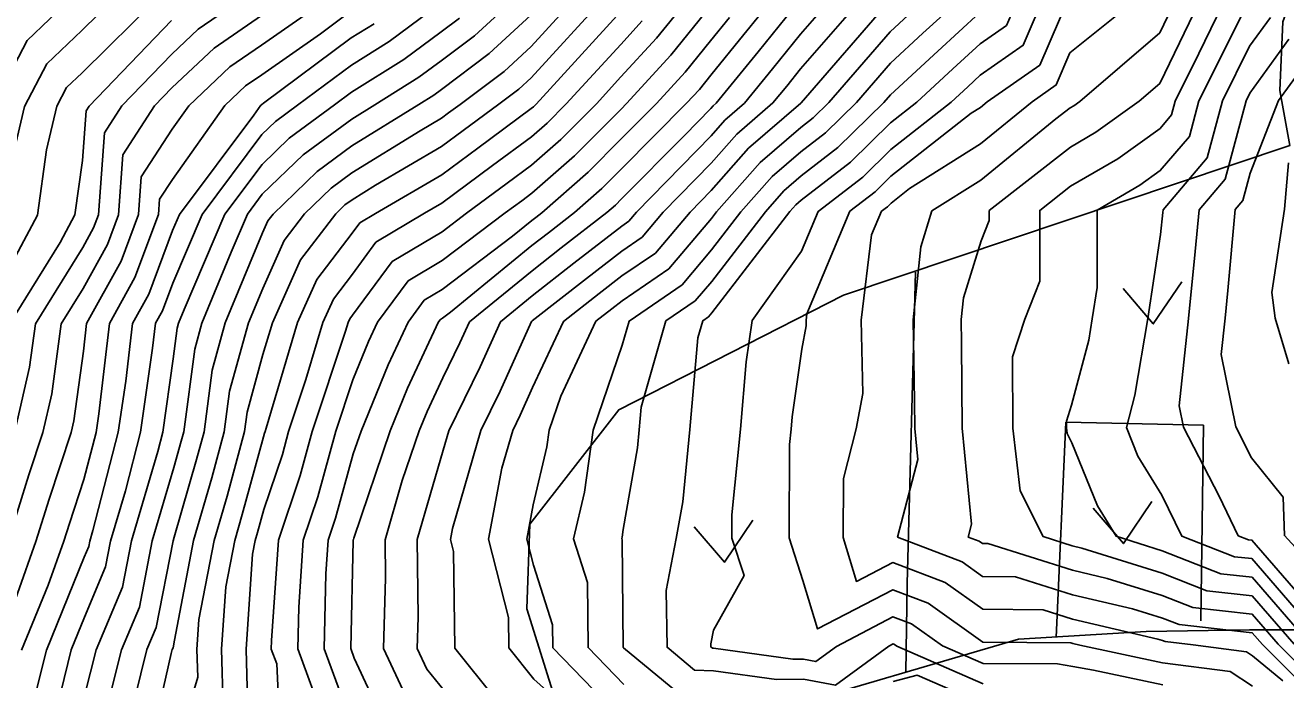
# Model space of a CAD drawing. Extents: x 42655 to 43811, y -141820 to -141156.
# Drawn here: x 43200.9 to 43272.3, y -141266.9 to -141229.8 of the extents above; entities that cross this region are included whole.
import ezdxf

# ---------------------------------------------------------------- set-up
doc = ezdxf.new("R2010")
doc.units = 0
for name, color, linetype in [('ZE_HICN', 7, 'Continuous'), ('ZE_LWCN', 7, 'Continuous'), ('地形', 7, 'Continuous')]:
    doc.layers.add(name, color=color, linetype=linetype)

msp = doc.modelspace()

# ---------------------------------------------------------------- linework, layer by layer
at = {"layer": 'ZE_HICN'}
for points in [[(43200.883, -141199.617), (43203.972, -141202.507), (43204.515, -141202.935), (43205.203, -141203.588), (43207.154, -141205.907), (43209.083, -141207.366), (43211.978, -141209.718), (43212.712, -141211.506), (43214.208, -141215.186), (43214.591, -141215.869), (43214.232, -141220.272), (43214.137, -141221.91), (43214.08, -141222.034), (43209.169, -141225.676), (43206.001, -141228.235), (43204.102, -141230.114), (43202.127, -141232.012), (43200.858, -141234.421), (43199.549, -141239.999), (43199.466, -141240.591), (43199.067, -141241.338), (43194.733, -141241.526), (43193.986, -141242.927), (43193.519, -141241.175)], [(43199.403, -141264.969), (43201.504, -141259.069), (43202.249, -141256.67), (43203.501, -141252.897), (43203.655, -141252.228), (43204.187, -141248.298), (43204.375, -141246.73), (43206.331, -141243.183), (43207.313, -141240.554), (43207.467, -141238.419), (43209.216, -141235.717), (43210.167, -141234.378), (43212.485, -141232.183), (43214.282, -141230.949), (43218.243, -141228.177)], [(43205.022, -141270.494), (43206.351, -141265.209), (43207.36, -141262.801), (43208.089, -141259.038), (43209.307, -141254.884), (43209.737, -141253.398), (43209.882, -141252.867), (43210.495, -141248.18), (43210.903, -141246.699), (43212.57, -141242.67), (43213.479, -141240.525), (43214.322, -141239.4), (43216.64, -141237.167), (43219.39, -141235.141), (43220.701, -141234.328), (43223.191, -141232.771), (43224.462, -141231.832), (43226.341, -141230.422), (43228.817, -141228.127)], [(43234.805, -141267.185), (43232.78, -141265.085), (43232.738, -141261.392), (43231.948, -141258.926), (43232.57, -141256.278), (43233.066, -141252.758), (43234.714, -141247.949), (43235.104, -141246.586), (43238.103, -141244.532), (43239.777, -141242.556), (43241.44, -141240.393), (43243.205, -141238.398), (43244.839, -141236.987), (43246.238, -141235.908), (43247.979, -141234.2), (43249.903, -141231.976), (43251.751, -141230.267), (43254.226, -141228.008)], [(43272.132, -141266.972), (43270.414, -141265.546), (43270.07, -141265.324), (43267.049, -141264.923), (43265.472, -141264.749), (43265.322, -141264.689), (43265.051, -141264.605), (43260.228, -141263.474), (43258.561, -141262.947), (43255.137, -141262.913), (43253.01, -141261.394), (43250.037, -141260.27), (43247.984, -141261.342), (43247.23, -141258.854), (43247.247, -141255.502), (43247.966, -141252.688), (43248.338, -141250.683), (43248.255, -141246.524), (43248.843, -141241.698), (43249.403, -141240.356), (43249.733, -141240.101), (43249.941, -141239.898), (43250.99, -141239.073), (43255.013, -141236.537), (43257.942, -141234.153), (43259.303, -141233.198), (43260.077, -141231.389), (43264.328, -141227.96)], [(43222.43, -141267.8), (43221.189, -141265.139), (43221.306, -141261.148), (43221.283, -141258.976), (43222.256, -141255.616), (43223.211, -141252.804), (43223.657, -141251.713), (43224.547, -141249.808), (43225.521, -141247.822), (43226.058, -141246.628), (43229.606, -141243.729), (43231.251, -141242.44), (43233.849, -141240.429), (43234.331, -141240.007), (43234.675, -141239.661), (43238.236, -141236.075), (43239.739, -141234.533), (43239.865, -141234.391), (43240.043, -141234.237), (43242.413, -141231.32), (43244.798, -141228.366)], [(43213.55, -141270.227), (43213.412, -141265.176), (43213.776, -141259.789), (43213.925, -141259.011), (43214.052, -141258.574), (43214.406, -141257.271), (43215.461, -141254.136), (43215.818, -141252.839), (43216.791, -141249.904), (43217.758, -141246.667), (43218.35, -141245.347), (43219.431, -141243.926), (43220.765, -141242.116), (43223.508, -141240.478), (43224.5, -141239.895), (43227.36, -141237.773), (43229.571, -141236.143), (43230.46, -141235.364), (43231.543, -141234.277), (43234.634, -141230.904), (43235.85, -141229.574)], [(43274.58, -141264.888), (43270.388, -141260.047), (43269.406, -141259.938), (43266.414, -141258.764), (43265.283, -141256.45), (43263.931, -141254.237), (43263.271, -141252.616), (43263.751, -141250.79), (43264.482, -141246.447), (43265.213, -141241.673), (43265.336, -141240.436), (43265.35, -141240.281), (43267.852, -141237.327), (43268.717, -141234.102), (43270.251, -141231.013), (43271.438, -141229.374)]]:
    msp.add_lwpolyline(points, dxfattribs=at)
at = {"layer": 'ZE_LWCN'}
for points in [[(43199.085, -141245.263), (43201.586, -141240.581), (43202.104, -141236.874), (43202.681, -141234.413), (43203.241, -141233.349), (43204.113, -141232.512), (43208.447, -141228.223), (43209.178, -141227.633), (43210.405, -141226.723), (43214.248, -141223.788), (43215.131, -141223.102), (43216.585, -141222.022), (43216.882, -141218.802), (43217.122, -141215.857), (43214.186, -141210.621), (43213.937, -141210.008), (43213.815, -141209.71), (43209.076, -141205.86), (43207.912, -141204.979), (43206.736, -141203.58), (43205.188, -141202.113), (43203.966, -141201.15), (43202.141, -141199.443)], [(43199.385, -141199.825), (43203.623, -141203.595), (43203.979, -141203.961), (43206.395, -141206.834), (43209.09, -141208.873), (43210.141, -141209.727), (43211.487, -141213.003), (43212.655, -141215.878), (43212.426, -141219.857), (43211.416, -141222.046), (43209.16, -141223.72), (43205.133, -141226.972), (43204.608, -141226.98), (43204.091, -141227.835), (43203.891, -141227.76), (43203.823, -141227.919), (43203.539, -141228.246), (43201.012, -141230.675), (43199.034, -141234.43), (43194.585, -141233.673), (43193.941, -141233.413), (43192.153, -141230.449)], [(43200.28, -141252.912), (43201.134, -141249.204), (43201.468, -141246.744), (43204.16, -141242.413), (43204.768, -141241.309), (43205.046, -141240.564), (43205.383, -141235.919), (43206.369, -141234.395), (43209.196, -141231.463), (43210.699, -141230.041), (43213.38, -141228.2)], [(43207.823, -141271.365), (43209.168, -141265.423), (43209.226, -141265.195), (43209.269, -141265.092), (43209.353, -141264.662), (43210.432, -141259.027), (43211.463, -141255.468), (43212.173, -141252.856), (43212.475, -141250.554), (43213.539, -141246.687), (43214.347, -141244.734), (43215.569, -141242.011), (43216.711, -141240.509), (43218.217, -141239.059), (43219.404, -141238.184), (43223.26, -141235.795), (43224.478, -141235.081), (43224.872, -141234.788), (43225.527, -141234.305), (43228.018, -141232.435), (43229.547, -141231.019), (43232.2, -141228.111)], [(43209.383, -141271.098), (43210.667, -141266.768), (43210.624, -141265.189), (43210.738, -141263.504), (43211.596, -141259.022), (43212.326, -141256.503), (43213.319, -141252.851), (43213.465, -141251.742), (43214.364, -141248.471), (43214.899, -141246.681), (43216.496, -141243.123), (43218.49, -141240.501), (43219.005, -141240.005), (43219.411, -141239.706), (43220.73, -141238.888), (43224.485, -141236.685), (43225.701, -141235.783), (43227.72, -141234.295), (43228.857, -141233.441), (43229.555, -141232.795), (43233.836, -141228.104)], [(43215.388, -141271.329), (43215.143, -141266.011), (43214.833, -141265.169), (43214.844, -141264.68), (43215.234, -141259.004), (43216.466, -141255.342), (43217.157, -141252.833), (43219.039, -141247.154), (43219.187, -141246.661), (43219.277, -141246.459), (43219.442, -141246.242), (43221.677, -141243.21), (43224.508, -141241.519), (43225.901, -141240.466), (43228.189, -141238.767), (43229.578, -141237.744), (43231.234, -141236.292), (43233.25, -141234.269), (43234.643, -141232.749), (43236.658, -141230.544), (43238.653, -141228.081)], [(43221.214, -141269.287), (43219.534, -141265.685), (43219.336, -141265.148), (43219.471, -141259.022), (43219.474, -141258.985), (43219.482, -141258.96), (43219.502, -141258.889), (43221.564, -141252.812), (43222.554, -141250.39), (43224.308, -141246.636), (43224.413, -141246.493), (43224.531, -141246.423), (43224.989, -141246.077), (43229.6, -141242.309), (43230.532, -141241.578), (43232.006, -141240.438), (43233.556, -141239.078), (43234.667, -141237.963), (43238.36, -141234.245), (43239.083, -141233.453), (43239.73, -141232.654), (43241.603, -141230.349), (43243.453, -141228.058)], [(43246.798, -141228.043), (43244.808, -141230.329), (43243.223, -141232.291), (43241.648, -141234.229), (43240.533, -141235.192), (43239.747, -141236.081), (43235.517, -141240.421), (43235.093, -141240.921), (43234.683, -141241.202), (43231.97, -141243.303), (43229.613, -141245.149), (43227.813, -141246.62), (43226.658, -141249.186), (43224.887, -141252.796), (43224.566, -141253.907), (43223.1, -141258.967), (43223.147, -141263.356), (43223.095, -141265.13), (43223.646, -141266.313), (43224.63, -141267.516)], [(43248.522, -141228.034), (43244.817, -141232.291), (43244.032, -141233.263), (43243.253, -141234.222), (43241.201, -141235.993), (43239.754, -141237.629), (43237.04, -141240.414), (43235.845, -141241.824), (43234.689, -141242.616), (43232.688, -141244.165), (43229.62, -141246.569), (43229.567, -141246.612), (43227.796, -141250.55), (43226.698, -141252.788), (43225.093, -141258.345), (43224.98, -141258.959), (43225.152, -141259.634), (43225.232, -141265.12), (43229.733, -141270.722)], [(43255.157, -141267.132), (43250.266, -141265.002), (43250.136, -141264.91), (43250.058, -141264.88), (43249.821, -141265.004), (43246.804, -141267.226), (43244.98, -141266.877), (43243.45, -141266.888), (43239.889, -141266.398), (43238.81, -141266.363), (43237.252, -141265.064), (43237.211, -141261.846), (43237.775, -141258.898), (43238.14, -141256.832), (43238.539, -141252.732), (43238.995, -141247.542), (43239.275, -141246.566), (43239.608, -141246.338), (43239.794, -141246.118), (43244.205, -141240.38), (43244.541, -141240), (43244.852, -141239.732), (43247.636, -141237.586), (43249.919, -141235.344), (43251.395, -141234.184), (43253.44, -141232.293), (43254.986, -141230.881), (43256.491, -141229.825), (43257.275, -141227.993)], [(43265.334, -141267.194), (43261.41, -141266.365), (43260.241, -141266.162), (43259.372, -141266.011), (43255.152, -141265.993), (43252.848, -141264.99), (43251.094, -141263.738), (43250.051, -141263.344), (43246.845, -141265.018), (43245.679, -141265.877), (43244.974, -141265.742), (43244.383, -141265.746), (43239.883, -141265.127), (43239.822, -141265.125), (43239.734, -141265.052), (43239.732, -141264.87), (43239.878, -141264.103), (43241.613, -141260.999), (43240.923, -141258.884), (43240.931, -141257.571), (43241.406, -141252.719), (43241.744, -141248.901), (43242.081, -141246.553), (43244.865, -141242.63), (43245.808, -141240.373), (43248.335, -141238.424), (43249.926, -141236.862), (43253.345, -141234.174), (43254.284, -141233.306), (43254.995, -141232.657), (43257.428, -141230.95), (43258.696, -141227.986)], [(43270.422, -141267.272), (43269.148, -141266.451), (43265.328, -141265.944), (43260.64, -141264.953), (43260.234, -141264.858), (43260.125, -141264.824), (43255.146, -141264.774), (43252.052, -141262.566), (43250.044, -141261.807), (43245.785, -141264.032), (43244.953, -141261.289), (43244.164, -141258.868), (43244.195, -141253.58), (43244.281, -141252.705), (43244.341, -141252.017), (43244.892, -141248.183), (43245.14, -141246.846), (43245.134, -141246.538), (43245.177, -141246.181), (43247.606, -141240.364), (43249.034, -141239.263), (43249.934, -141238.38), (43254.478, -141234.807), (43255.003, -141234.476), (43255.385, -141234.165), (43258.365, -141232.074), (43260.061, -141228.111)], [(43275.52, -141269.467), (43270.978, -141264.905), (43270.408, -141264.246), (43266.259, -141263.786), (43265.316, -141263.416), (43263.617, -141262.885), (43260.221, -141262.089), (43256.996, -141261.069), (43255.128, -141261.051), (43253.968, -141260.223), (43250.31, -141258.839), (43251.463, -141254.432), (43251.286, -141252.672), (43251.279, -141251.115), (43251.196, -141246.51), (43251.632, -141242.38), (43252.256, -141240.342), (43255.023, -141238.598), (43259.28, -141235.132), (43260.091, -141234.499), (43260.29, -141234.383), (43260.629, -141234.14), (43265.16, -141230.249), (43266.267, -141227.951)], [(43267.665, -141227.944), (43265.173, -141233.115), (43263.998, -141234.124), (43261.541, -141235.884), (43260.102, -141236.723), (43255.491, -141240.327), (43255.491, -141240.881), (43255.039, -141242.029), (43254.046, -141245.276), (43253.917, -141246.497), (43253.942, -141247.859), (43253.964, -141252.659), (43254.509, -141258.086), (43254.317, -141258.821), (43254.926, -141259.051), (43255.12, -141259.189), (43255.431, -141259.192), (43260.215, -141260.704), (43262.184, -141261.166), (43265.31, -141262.143), (43267.046, -141262.824), (43270.403, -141263.196), (43271.879, -141264.9), (43275.516, -141268.554)], [(43269.063, -141227.938), (43267.385, -141231.42), (43266.046, -141234.115), (43265.834, -141234.906), (43265.185, -141235.671), (43262.792, -141237.384), (43260.112, -141238.948), (43258.365, -141240.313), (43258.365, -141244.33), (43257.519, -141246.48), (43256.826, -141248.611), (43256.845, -141252.646), (43257.248, -141256.212), (43258.567, -141258.8), (43260.208, -141259.319), (43260.751, -141259.446), (43265.304, -141260.87), (43267.833, -141261.862), (43270.398, -141262.146), (43272.779, -141264.896)], [(43200.693, -141265.236), (43202.198, -141261.551), (43203.085, -141259.062), (43203.399, -141258.049), (43204.222, -141255.569), (43204.913, -141252.89), (43205.062, -141251.85), (43205.677, -141246.724), (43207.112, -141244.121), (43208.446, -141240.548), (43208.51, -141239.669), (43209.23, -141238.557), (43212.202, -141234.368), (43213.378, -141233.255), (43214.29, -141232.629), (43217.617, -141230.3), (43219.361, -141229.002)], [(43202.511, -141269.24), (43203.496, -141265.222), (43204.258, -141263.356), (43205.451, -141260.511), (43205.734, -141259.049), (43206.566, -141256.21), (43207.425, -141252.879), (43208.11, -141248.123), (43208.279, -141246.712), (43208.674, -141245.995), (43209.257, -141244.434), (43210.909, -141240.537), (43214.306, -141236.005), (43215.063, -141235.276), (43216.321, -141234.349), (43219.375, -141232.075), (43221.502, -141230.745), (43224.447, -141228.572)], [(43239.712, -141228.741), (43237.466, -141231.513), (43234.956, -141234.261), (43234.651, -141234.568), (43232.008, -141237.221), (43229.586, -141239.344), (43229.019, -141239.762), (43228.084, -141240.456), (43224.516, -141243.154), (43222.589, -141244.305), (43220.858, -141246.653), (43220.348, -141247.744), (43219.459, -141249.919), (43218.496, -141252.826), (43217.471, -141256.548), (43216.647, -141258.998), (43216.386, -141262.794), (43216.334, -141265.162), (43217.836, -141269.242)], [(43234.57, -141271.239), (43229.715, -141266.871), (43228.297, -141265.106), (43228.272, -141263.377), (43227.145, -141258.948), (43227.888, -141254.927), (43228.508, -141252.779), (43228.933, -141251.915), (43229.638, -141250.347), (43231.395, -141246.603), (43233.407, -141245.027), (43234.696, -141244.029), (43236.598, -141242.727), (43238.563, -141240.407), (43239.761, -141239.178), (43241.869, -141236.795), (43244.826, -141234.242), (43244.84, -141234.231), (43244.857, -141234.214), (43249.887, -141228.403)], [(43273.68, -141264.892), (43270.393, -141261.096), (43268.619, -141260.9), (43265.298, -141259.596), (43262.69, -141258.781), (43261.632, -141257.049), (43260.181, -141253.486), (43259.911, -141252.956), (43259.874, -141252.632), (43259.872, -141252.265), (43260.171, -141251.346), (43261.14, -141247.658), (43261.341, -141246.462), (43261.615, -141244.673), (43261.622, -141240.298), (43264.043, -141238.885), (43265.196, -141238.06), (43266.843, -141236.116), (43267.381, -141234.108), (43270.239, -141228.357)], [(43199.924, -141259.076), (43201.099, -141255.29), (43201.891, -141252.905), (43202.394, -141250.716), (43202.934, -141246.737), (43204.171, -141244.747), (43205.55, -141242.246), (43206.18, -141240.559), (43206.425, -141237.169), (43208.226, -141234.387), (43209.205, -141233.371), (43211.592, -141231.112), (43214.274, -141229.27)], [(43200.001, -141246.751), (43202.871, -141242.134), (43203.706, -141240.571), (43204.137, -141237.487), (43204.341, -141234.669), (43204.512, -141234.404), (43209.187, -141229.555)], [(43201.429, -141267.942), (43202.095, -141265.229), (43204.242, -141259.97), (43204.496, -141259.365), (43204.556, -141259.055), (43204.733, -141258.451), (43206.169, -141252.884), (43206.586, -141249.987), (43206.978, -141246.718), (43207.893, -141245.058), (43209.243, -141241.442), (43209.625, -141240.543), (43213.838, -141234.921), (43214.237, -141234.358), (43214.271, -141234.326), (43214.298, -141234.308), (43214.395, -141234.24), (43219.368, -141230.538), (43220.657, -141229.732)], [(43204.279, -141267.74), (43204.914, -141265.216), (43206.405, -141261.656), (43206.912, -141259.044), (43208.399, -141253.968), (43208.681, -141252.873), (43209.278, -141248.733), (43209.506, -141246.992), (43209.584, -141246.706), (43209.907, -141245.926), (43212.194, -141240.531), (43214.314, -141237.703), (43215.851, -141236.221), (43218.406, -141234.339), (43219.383, -141233.612), (43222.346, -141231.758), (43224.455, -141230.202), (43225.502, -141229.416)], [(43207.095, -141267.958), (43207.788, -141265.202), (43208.314, -141263.946), (43209.267, -141259.033), (43209.325, -141258.835), (43210.6, -141254.433), (43211.027, -141252.862), (43211.485, -141249.367), (43212.221, -141246.693), (43214.332, -141241.59), (43214.642, -141240.899), (43214.932, -141240.518), (43217.428, -141238.113), (43219.397, -141236.662), (43223.183, -141234.316), (43224.035, -141233.784), (43224.47, -141233.463), (43227.18, -141231.428), (43229.538, -141229.243)], [(43212.108, -141268.498), (43212.018, -141265.182), (43212.257, -141261.646), (43212.761, -141259.016), (43213.189, -141257.538), (43214.386, -141253.135), (43214.455, -141252.93), (43214.479, -141252.845), (43214.542, -141252.653), (43216.328, -141246.674), (43217.423, -141244.235), (43219.42, -141241.609), (43219.853, -141241.022), (43220.742, -141240.491), (43224.493, -141238.29), (43226.531, -141236.778), (43229.563, -141234.542), (43229.686, -141234.435), (43229.835, -141234.285), (43234.625, -141229.059)], [(43240.794, -141229.377), (43239.721, -141230.697), (43238.275, -141232.483), (43236.658, -141234.253), (43234.659, -141236.266), (43232.782, -141238.15), (43230.162, -141240.446), (43229.814, -141240.716), (43229.593, -141240.889), (43228.502, -141241.781), (43224.523, -141244.788), (43223.501, -141245.399), (43222.583, -141246.645), (43221.451, -141249.067), (43219.918, -141252.82), (43219.479, -141254.112), (43218.477, -141257.754), (43218.06, -141258.991), (43217.929, -141260.908), (43217.835, -141265.155), (43219.553, -141269.821)], [(43234.815, -141269.274), (43230.784, -141265.094), (43230.77, -141263.799), (43229.685, -141260.412), (43229.31, -141258.938), (43229.669, -141256.996), (43230.438, -141253.72), (43230.572, -141252.77), (43231.235, -141250.834), (43233.225, -141246.594), (43234.126, -141245.889), (43234.703, -141245.443), (43237.35, -141243.63), (43239.769, -141240.775), (43240.057, -141240.4), (43242.537, -141237.596), (43244.832, -141235.614), (43245.539, -141235.07), (43246.418, -141234.207), (43249.895, -141230.189), (43250.907, -141229.254)], [(43237.799, -141267.6), (43234.795, -141265.096), (43234.775, -141265.075), (43234.707, -141258.985), (43234.684, -141258.913), (43234.702, -141258.836), (43234.764, -141258.399), (43235.581, -141253.763), (43235.68, -141252.746), (43235.794, -141251.458), (43237.189, -141246.576), (43238.855, -141245.435), (43239.785, -141244.337), (43242.822, -141240.387), (43243.873, -141239.199), (43244.845, -141238.359), (43246.937, -141236.747), (43249.539, -141234.192), (43249.912, -141233.762), (43252.595, -141231.28), (43254.978, -141229.105)], [(43275.481, -141264.883), (43270.383, -141258.997), (43270.193, -141258.976), (43269.614, -141258.748), (43268.521, -141256.513), (43266.507, -141252.6), (43266.262, -141251.386), (43266.801, -141246.436), (43267.176, -141242.644), (43267.393, -141240.271), (43268.862, -141238.538), (43270.052, -141234.096), (43270.264, -141233.67), (43272.474, -141230.616)], [(43275.487, -141262.28), (43272.223, -141258.736), (43272.162, -141256.568), (43270.361, -141254.326), (43269.465, -141252.586), (43268.637, -141248.482), (43268.861, -141246.427), (43269.017, -141244.852), (43269.437, -141240.261), (43269.871, -141239.749), (43270.285, -141238.203), (43271.897, -141234.087), (43273.51, -141231.859)], [(43272.474, -141249), (43271.703, -141246.413), (43271.517, -141244.961), (43272.236, -141240.248), (43272.452, -141237.619)], [(43255.162, -141268.271), (43251.427, -141266.645), (43250.068, -141267)]]:
    msp.add_lwpolyline(points, dxfattribs=at)
at = {"layer": '地形'}
for p, q in [((43259.296, -141264.522), (43259.847, -141252.318)), ((43259.847, -141252.318), (43267.649, -141252.475)), ((43267.649, -141252.475), (43267.491, -141263.577))]:
    msp.add_line(p, q, dxfattribs=at)
for points in [[(43231.158, -141268.801), (43229.317, -141262.884), (43229.477, -141258.086), (43234.519, -141251.608), (43247.248, -141245.117), (43272.533, -141236.63), (43271.974, -141233.516), (43272.133, -141229.618), (43273.566, -141225.64), (43272.929, -141221.901), (43271.018, -141216.809), (43271.018, -141212.752), (43277.229, -141214.582), (43283.44, -141216.968), (43291.561, -141222.776), (43298.305, -141226.712), (43299.373, -141227.576)], [(43251.336, -141243.814), (43250.863, -141261.451), (43250.785, -141266.491)], [(43263.084, -141244.74), (43264.792, -141246.743), (43266.412, -141244.354)], [(43261.395, -141257.191), (43263.103, -141259.195), (43264.722, -141256.806)], [(43238.793, -141258.247), (43240.501, -141260.25), (43242.121, -141257.861)], [(43287.403, -141270.575), (43282.575, -141266.505), (43277.797, -141264.897), (43274.674, -141264.087), (43270.248, -141264.087), (43264.398, -141264.169), (43257.156, -141264.615), (43242.875, -141268.8)]]:
    msp.add_lwpolyline(points, dxfattribs=at)

doc.saveas('drawing.dxf')
